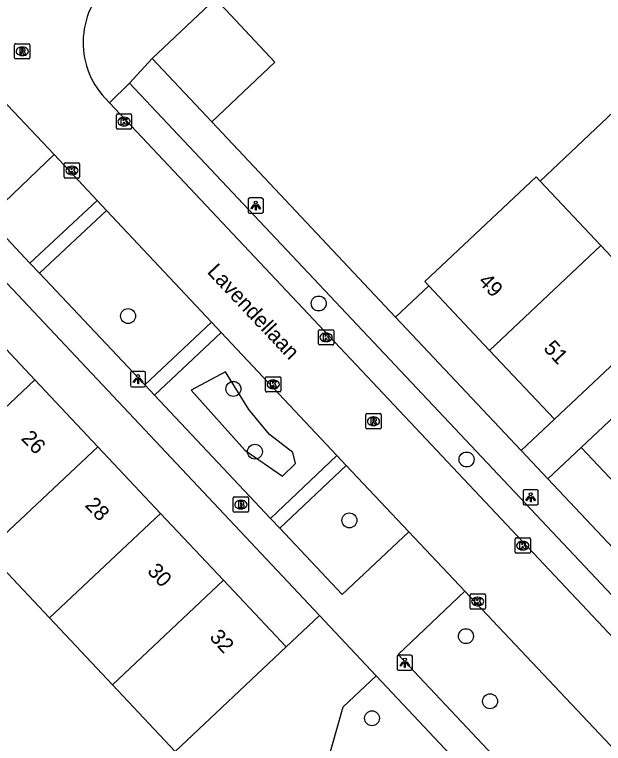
# Model space of a CAD drawing. Extents: x 162542 to 163144, y 380786 to 381511.
# Drawn here: x 163001.13 to 163039.67, y 381239.58 to 381287.29 of the extents above; entities that cross this region are included whole.
import ezdxf

# ---------------------------------------------------------------- set-up
doc = ezdxf.new("R2010")
doc.units = 0
for name, color, linetype in [('IMGEO_Boom', 7, 'Continuous'), ('IMGEO_Brandkraan', 7, 'Continuous'), ('IMGEO_Groenvoorziening', 7, 'Continuous'), ('IMGEO_Kolk', 7, 'Continuous'), ('IMGEO_Lichtpunt', 7, 'Continuous'), ('IMGEO_Muur', 7, 'Continuous'), ('IMGEO_Openbare_ruimte_label', 7, 'Continuous'), ('IMGEO_Pand', 7, 'Continuous'), ('IMGEO_Pand_nummerreeks', 7, 'Continuous'), ('IMGEO_Rijbaan_lokaal_open', 7, 'Continuous'), ('IMGEO_Rioolput', 7, 'Continuous'), ('IMGEO_Voetpad_open', 7, 'Continuous')]:
    doc.layers.add(name, color=color, linetype=linetype)

msp = doc.modelspace()

# ---------------------------------------------------------------- linework, layer by layer
at = {"layer": 'IMGEO_Boom'}
for centre in [(163021.039, 381268.376), (163008.56, 381267.55), (163015.454, 381262.785), (163016.86, 381258.674), (163030.711, 381258.163), (163023.046, 381254.176), (163030.672, 381246.595), (163032.251, 381242.336), (163024.524, 381241.219)]:
    msp.add_circle(centre, 0.489, dxfattribs=at)
at = {"layer": 'IMGEO_Brandkraan'}
for p, q in [((163015.52, 381255.712), (163016.372, 381255.712)), ((163015.445, 381254.786), (163015.445, 381255.638)), ((163015.933, 381255.492), (163015.958, 381255.492)), ((163016.446, 381255.638), (163016.446, 381254.786)), ((163015.956, 381254.932), (163015.931, 381254.932)), ((163016.372, 381254.712), (163015.52, 381254.712))]:
    msp.add_line(p, q, dxfattribs=at)
for points in [[(163015.52, 381255.712), (163016.372, 381255.712)], [(163015.445, 381254.786), (163015.445, 381255.638)], [(163015.793, 381255.412), (163015.793, 381255.012), (163016.006, 381255.012)], [(163016.024, 381255.412), (163015.793, 381255.412)], [(163015.972, 381255.331), (163015.918, 381255.331), (163015.918, 381255.255)], [(163015.918, 381255.255), (163015.971, 381255.255)], [(163016.446, 381255.638), (163016.446, 381254.786)], [(163015.98, 381255.179), (163015.918, 381255.179), (163015.918, 381255.098)], [(163015.918, 381255.098), (163015.98, 381255.098)], [(163016.372, 381254.712), (163015.52, 381254.712)]]:
    msp.add_lwpolyline(points, dxfattribs=at)
for centre, radius, start, end in [((163015.522, 381255.636), 0.0765, 91.552, 178.448), ((163015.522, 381255.636), 0.0765, 91.552, 178.448), ((163016.37, 381255.636), 0.0765, 1.552, 88.448), ((163016.37, 381255.636), 0.0765, 1.552, 88.448), ((163015.973, 381255.293), 0.0379, 267.8285, 90.9355), ((163016.028, 381255.267), 0.145, 59.4692, 91.5367), ((163016.053, 381255.314), 0.0922, 285.5137, 58.1501), ((163016.058, 381255.122), 0.105, 301.3115, 78.989), ((163015.522, 381254.788), 0.0765, 181.552, 268.448), ((163015.522, 381254.788), 0.0765, 181.552, 268.448), ((163015.981, 381255.138), 0.0404, 269.8759, 90.5077), ((163016.012, 381255.263), 0.251, 268.6676, 293.5347), ((163016.37, 381254.788), 0.0765, 271.552, 358.448), ((163016.37, 381254.788), 0.0765, 271.552, 358.448)]:
    msp.add_arc(centre, radius, start, end, dxfattribs=at)
for centre, major_axis, ratio, start_param, end_param in [((163015.932, 381255.212), (-0.387, 0.002), 0.722429, 4.712389, 7.853982), ((163015.957, 381255.212), (-0.39, 0.002), 0.717154, 1.570796, 4.712389)]:
    msp.add_ellipse(centre, major_axis=major_axis, ratio=ratio, start_param=start_param, end_param=end_param, dxfattribs=at)
at = {"layer": 'IMGEO_Groenvoorziening'}
for points in [[(163003.731, 381278.123), (162999.363, 381273.968)], [(163018.675, 381257.08), (163019.509, 381257.891), (163019.335, 381258.619), (163017.82, 381259.791), (163016.459, 381261.443), (163014.931, 381263.892), (163012.699, 381262.709), (163016.197, 381258.764), (163018.675, 381257.08)]]:
    msp.add_lwpolyline(points, dxfattribs=at)
at = {"layer": 'IMGEO_Kolk'}
for p, q in [((163007.793, 381279.857), (163007.793, 381280.709)), ((163007.868, 381280.783), (163008.72, 381280.783)), ((163008.281, 381280.563), (163008.306, 381280.563)), ((163008.794, 381280.709), (163008.794, 381279.857)), ((163008.72, 381279.783), (163007.868, 381279.783)), ((163008.304, 381280.003), (163008.279, 381280.003)), ((163004.387, 381276.657), (163004.387, 381277.509)), ((163004.462, 381277.583), (163005.314, 381277.583)), ((163004.875, 381277.363), (163004.9, 381277.363)), ((163005.388, 381277.509), (163005.388, 381276.657)), ((163004.898, 381276.803), (163004.873, 381276.803)), ((163005.314, 381276.583), (163004.462, 381276.583)), ((163021.095, 381266.658), (163021.947, 381266.658)), ((163021.02, 381265.732), (163021.02, 381266.584)), ((163021.508, 381266.438), (163021.533, 381266.438)), ((163022.021, 381266.584), (163022.021, 381265.732)), ((163021.531, 381265.878), (163021.506, 381265.878)), ((163021.947, 381265.658), (163021.095, 381265.658)), ((163017.56, 381262.655), (163017.56, 381263.507)), ((163017.635, 381263.581), (163018.487, 381263.581)), ((163018.048, 381263.361), (163018.073, 381263.361)), ((163018.561, 381263.507), (163018.561, 381262.655)), ((163018.487, 381262.581), (163017.635, 381262.581)), ((163018.071, 381262.801), (163018.046, 381262.801)), ((163033.888, 381252.098), (163033.888, 381252.95)), ((163033.963, 381253.024), (163034.815, 381253.024)), ((163034.889, 381252.95), (163034.889, 381252.098)), ((163034.376, 381252.804), (163034.401, 381252.804)), ((163034.815, 381252.024), (163033.963, 381252.024)), ((163034.399, 381252.244), (163034.374, 381252.244)), ((163030.94, 381248.439), (163030.94, 381249.291)), ((163031.015, 381249.365), (163031.867, 381249.365)), ((163031.428, 381249.145), (163031.453, 381249.145)), ((163031.941, 381249.291), (163031.941, 381248.439)), ((163031.451, 381248.585), (163031.426, 381248.585)), ((163031.867, 381248.365), (163031.015, 381248.365))]:
    msp.add_line(p, q, dxfattribs=at)
for points in [[(163007.793, 381279.857), (163007.793, 381280.709)], [(163007.868, 381280.783), (163008.72, 381280.783)], [(163008.794, 381280.709), (163008.794, 381279.857)], [(163008.114, 381280.483), (163008.237, 381280.483), (163008.237, 381280.332), (163008.367, 381280.483), (163008.531, 381280.483), (163008.385, 381280.332), (163008.538, 381280.083), (163008.386, 381280.083), (163008.301, 381280.247), (163008.237, 381280.18), (163008.237, 381280.083), (163008.114, 381280.083), (163008.114, 381280.483)], [(163008.72, 381279.783), (163007.868, 381279.783)], [(163004.387, 381276.657), (163004.387, 381277.509)], [(163004.462, 381277.583), (163005.314, 381277.583)], [(163004.708, 381277.283), (163004.831, 381277.283), (163004.831, 381277.132), (163004.961, 381277.283), (163005.125, 381277.283), (163004.979, 381277.132), (163005.132, 381276.883), (163004.98, 381276.883), (163004.895, 381277.047), (163004.831, 381276.98), (163004.831, 381276.883), (163004.708, 381276.883), (163004.708, 381277.283)], [(163005.388, 381277.509), (163005.388, 381276.657)], [(163005.314, 381276.583), (163004.462, 381276.583)], [(163021.095, 381266.658), (163021.947, 381266.658)], [(163021.02, 381265.732), (163021.02, 381266.584)], [(163021.341, 381266.358), (163021.464, 381266.358), (163021.464, 381266.207), (163021.594, 381266.358), (163021.758, 381266.358), (163021.612, 381266.207), (163021.765, 381265.958), (163021.613, 381265.958), (163021.528, 381266.122), (163021.464, 381266.055), (163021.464, 381265.958), (163021.341, 381265.958), (163021.341, 381266.358)], [(163022.021, 381266.584), (163022.021, 381265.732)], [(163021.947, 381265.658), (163021.095, 381265.658)], [(163017.56, 381262.655), (163017.56, 381263.507)], [(163017.635, 381263.581), (163018.487, 381263.581)], [(163018.561, 381263.507), (163018.561, 381262.655)], [(163017.881, 381263.281), (163018.004, 381263.281), (163018.004, 381263.13), (163018.134, 381263.281), (163018.298, 381263.281), (163018.152, 381263.13), (163018.305, 381262.881), (163018.153, 381262.881), (163018.068, 381263.045), (163018.004, 381262.978), (163018.004, 381262.881), (163017.881, 381262.881), (163017.881, 381263.281)], [(163018.487, 381262.581), (163017.635, 381262.581)], [(163033.888, 381252.098), (163033.888, 381252.95)], [(163033.963, 381253.024), (163034.815, 381253.024)], [(163034.889, 381252.95), (163034.889, 381252.098)], [(163034.209, 381252.724), (163034.332, 381252.724), (163034.332, 381252.573), (163034.462, 381252.724), (163034.626, 381252.724), (163034.48, 381252.573), (163034.633, 381252.324), (163034.481, 381252.324), (163034.396, 381252.488), (163034.332, 381252.421), (163034.332, 381252.324), (163034.209, 381252.324), (163034.209, 381252.724)], [(163034.815, 381252.024), (163033.963, 381252.024)], [(163030.94, 381248.439), (163030.94, 381249.291)], [(163031.015, 381249.365), (163031.867, 381249.365)], [(163031.261, 381249.065), (163031.384, 381249.065), (163031.384, 381248.914), (163031.514, 381249.065), (163031.678, 381249.065), (163031.532, 381248.914), (163031.685, 381248.665), (163031.533, 381248.665), (163031.448, 381248.829), (163031.384, 381248.762), (163031.384, 381248.665), (163031.261, 381248.665), (163031.261, 381249.065)], [(163031.941, 381249.291), (163031.941, 381248.439)], [(163031.867, 381248.365), (163031.015, 381248.365)]]:
    msp.add_lwpolyline(points, dxfattribs=at)
for centre, start, end in [((163007.87, 381280.707), 91.552, 178.448), ((163007.87, 381280.707), 91.552, 178.448), ((163008.718, 381280.707), 1.552, 88.448), ((163008.718, 381280.707), 1.552, 88.448), ((163007.87, 381279.859), 181.552, 268.448), ((163007.87, 381279.859), 181.552, 268.448), ((163008.718, 381279.859), 271.552, 358.448), ((163008.718, 381279.859), 271.552, 358.448), ((163004.464, 381277.507), 91.552, 178.448), ((163004.464, 381277.507), 91.552, 178.448), ((163005.312, 381277.507), 1.552, 88.448), ((163005.312, 381277.507), 1.552, 88.448), ((163004.464, 381276.659), 181.552, 268.448), ((163004.464, 381276.659), 181.552, 268.448), ((163005.312, 381276.659), 271.552, 358.448), ((163005.312, 381276.659), 271.552, 358.448), ((163021.097, 381266.582), 91.552, 178.448), ((163021.097, 381266.582), 91.552, 178.448), ((163021.945, 381266.582), 1.552, 88.448), ((163021.945, 381266.582), 1.552, 88.448), ((163021.097, 381265.734), 181.552, 268.448), ((163021.097, 381265.734), 181.552, 268.448), ((163021.945, 381265.734), 271.552, 358.448), ((163021.945, 381265.734), 271.552, 358.448), ((163017.637, 381263.505), 91.552, 178.448), ((163017.637, 381263.505), 91.552, 178.448), ((163018.485, 381263.505), 1.552, 88.448), ((163018.485, 381263.505), 1.552, 88.448), ((163017.637, 381262.657), 181.552, 268.448), ((163017.637, 381262.657), 181.552, 268.448), ((163018.485, 381262.657), 271.552, 358.448), ((163018.485, 381262.657), 271.552, 358.448), ((163033.965, 381252.948), 91.552, 178.448), ((163033.965, 381252.948), 91.552, 178.448), ((163034.813, 381252.948), 1.552, 88.448), ((163034.813, 381252.948), 1.552, 88.448), ((163033.965, 381252.1), 181.552, 268.448), ((163033.965, 381252.1), 181.552, 268.448), ((163034.813, 381252.1), 271.552, 358.448), ((163034.813, 381252.1), 271.552, 358.448), ((163031.017, 381249.289), 91.552, 178.448), ((163031.017, 381249.289), 91.552, 178.448), ((163031.865, 381249.289), 1.552, 88.448), ((163031.865, 381249.289), 1.552, 88.448), ((163031.017, 381248.441), 181.552, 268.448), ((163031.017, 381248.441), 181.552, 268.448), ((163031.865, 381248.441), 271.552, 358.448), ((163031.865, 381248.441), 271.552, 358.448)]:
    msp.add_arc(centre, 0.0765, start, end, dxfattribs=at)
for centre, major_axis, ratio, start_param, end_param in [((163008.28, 381280.283), (-0.387, 0.002), 0.722429, 4.712389, 7.853982), ((163008.305, 381280.283), (-0.39, 0.002), 0.717154, 1.570796, 4.712389), ((163004.874, 381277.083), (-0.387, 0.002), 0.722429, 4.712389, 7.853982), ((163004.899, 381277.083), (-0.39, 0.002), 0.717154, 1.570796, 4.712389), ((163021.507, 381266.158), (-0.387, 0.002), 0.722429, 4.712389, 7.853982), ((163021.532, 381266.158), (-0.39, 0.002), 0.717154, 1.570796, 4.712389), ((163018.047, 381263.081), (-0.387, 0.002), 0.722429, 4.712389, 7.853982), ((163018.072, 381263.081), (-0.39, 0.002), 0.717154, 1.570796, 4.712389), ((163034.375, 381252.524), (-0.387, 0.002), 0.722429, 4.712389, 7.853982), ((163034.4, 381252.524), (-0.39, 0.002), 0.717154, 1.570796, 4.712389), ((163031.427, 381248.865), (-0.387, 0.002), 0.722429, 4.712389, 7.853982), ((163031.452, 381248.865), (-0.39, 0.002), 0.717154, 1.570796, 4.712389)]:
    msp.add_ellipse(centre, major_axis=major_axis, ratio=ratio, start_param=start_param, end_param=end_param, dxfattribs=at)
at = {"layer": 'IMGEO_Lichtpunt'}
for p, q in [((163017.32, 381275.281), (163016.512, 381275.281)), ((163017.32, 381275.281), (163016.512, 381275.281)), ((163016.418, 381275.186), (163016.418, 381274.379)), ((163016.418, 381275.186), (163016.418, 381274.379)), ((163017.414, 381274.379), (163017.414, 381275.186)), ((163017.414, 381274.379), (163017.414, 381275.186)), ((163016.512, 381274.285), (163017.32, 381274.285)), ((163016.512, 381274.285), (163017.32, 381274.285)), ((163008.714, 381263.825), (163008.714, 381263.018)), ((163008.714, 381263.825), (163008.714, 381263.018)), ((163009.616, 381263.92), (163008.808, 381263.92)), ((163009.616, 381263.92), (163008.808, 381263.92)), ((163009.71, 381263.018), (163009.71, 381263.825)), ((163009.71, 381263.018), (163009.71, 381263.825)), ((163008.808, 381262.924), (163009.616, 381262.924)), ((163008.808, 381262.924), (163009.616, 381262.924)), ((163035.315, 381256.184), (163034.507, 381256.184)), ((163035.315, 381256.184), (163034.507, 381256.184)), ((163034.413, 381256.089), (163034.413, 381255.282)), ((163034.413, 381256.089), (163034.413, 381255.282)), ((163035.409, 381255.282), (163035.409, 381256.089)), ((163035.409, 381255.282), (163035.409, 381256.089)), ((163034.507, 381255.188), (163035.315, 381255.188)), ((163034.507, 381255.188), (163035.315, 381255.188)), ((163026.172, 381245.262), (163026.172, 381244.455)), ((163026.172, 381245.262), (163026.172, 381244.455)), ((163027.074, 381245.357), (163026.266, 381245.357)), ((163027.074, 381245.357), (163026.266, 381245.357)), ((163027.168, 381244.455), (163027.168, 381245.262)), ((163027.168, 381244.455), (163027.168, 381245.262)), ((163026.266, 381244.361), (163027.074, 381244.361)), ((163026.266, 381244.361), (163027.074, 381244.361))]:
    msp.add_line(p, q, dxfattribs=at)
for points in [[(163016.792, 381274.85), (163016.831, 381274.822), (163016.643, 381274.56), (163016.605, 381274.587), (163016.792, 381274.85)], [(163016.894, 381274.802), (163016.941, 381274.802), (163016.941, 381274.48), (163016.894, 381274.48), (163016.894, 381274.802)], [(163017.004, 381274.822), (163017.042, 381274.849), (163017.229, 381274.587), (163017.19, 381274.559), (163017.004, 381274.822)], [(163009.088, 381263.489), (163009.127, 381263.461), (163008.939, 381263.199), (163008.901, 381263.226), (163009.088, 381263.489)], [(163009.19, 381263.441), (163009.237, 381263.441), (163009.237, 381263.119), (163009.19, 381263.119), (163009.19, 381263.441)], [(163009.3, 381263.461), (163009.338, 381263.488), (163009.525, 381263.226), (163009.486, 381263.198), (163009.3, 381263.461)], [(163034.787, 381255.753), (163034.826, 381255.725), (163034.638, 381255.463), (163034.6, 381255.49), (163034.787, 381255.753)], [(163034.889, 381255.705), (163034.936, 381255.705), (163034.936, 381255.383), (163034.889, 381255.383), (163034.889, 381255.705)], [(163034.999, 381255.725), (163035.037, 381255.752), (163035.224, 381255.49), (163035.185, 381255.462), (163034.999, 381255.725)], [(163026.546, 381244.926), (163026.585, 381244.898), (163026.397, 381244.636), (163026.359, 381244.663), (163026.546, 381244.926)], [(163026.648, 381244.878), (163026.695, 381244.878), (163026.695, 381244.556), (163026.648, 381244.556), (163026.648, 381244.878)], [(163026.758, 381244.898), (163026.796, 381244.925), (163026.983, 381244.663), (163026.944, 381244.635), (163026.758, 381244.898)]]:
    msp.add_lwpolyline(points, dxfattribs=at)
for centre in [(163016.917, 381274.984), (163009.213, 381263.623), (163034.912, 381255.887), (163026.671, 381245.06)]:
    msp.add_circle(centre, 0.0994, dxfattribs=at)
for centre, start, end in [((163016.512, 381275.186), 90, 180), ((163016.512, 381275.186), 90, 180), ((163017.32, 381275.186), 0, 90), ((163017.32, 381275.186), 0, 90), ((163016.512, 381274.379), 180, 270), ((163016.512, 381274.379), 180, 270), ((163017.32, 381274.379), 270, 0), ((163017.32, 381274.379), 270, 360), ((163008.808, 381263.825), 90, 180), ((163008.808, 381263.825), 90, 180), ((163009.616, 381263.825), 0, 90), ((163009.616, 381263.825), 0, 90), ((163008.808, 381263.018), 180, 270), ((163008.808, 381263.018), 180, 270), ((163009.616, 381263.018), 270, 0), ((163009.616, 381263.018), 270, 360), ((163034.507, 381256.089), 90, 180), ((163034.507, 381256.089), 90, 180), ((163035.315, 381256.089), 0, 90), ((163035.315, 381256.089), 0, 90), ((163034.507, 381255.282), 180, 270), ((163034.507, 381255.282), 180, 270), ((163035.315, 381255.282), 270, 0), ((163035.315, 381255.282), 270, 360), ((163026.266, 381245.262), 90, 180), ((163026.266, 381245.262), 90, 180), ((163027.074, 381245.262), 0, 90), ((163027.074, 381245.262), 0, 90), ((163026.266, 381244.455), 180, 270), ((163026.266, 381244.455), 180, 270), ((163027.074, 381244.455), 270, 0), ((163027.074, 381244.455), 270, 360)]:
    msp.add_arc(centre, 0.0946, start, end, dxfattribs=at)
at = {"layer": 'IMGEO_Muur'}
msp.add_lwpolyline([(163014.038, 381280.269), (163010.134, 381284.416), (163014.284, 381288.331)], dxfattribs=at)
at = {"layer": 'IMGEO_Pand'}
for points in [[(163014.284, 381288.331), (163018.168, 381284.171), (163014.038, 381280.269)], [(163035.531, 381276.386), (163040.358, 381280.935), (163040.391, 381280.966)], [(163014.038, 381280.269), (163026.062, 381267.476)], [(163028.248, 381269.53), (163027.972, 381269.823), (163035.257, 381276.677), (163035.531, 381276.386)], [(163039.506, 381272.162), (163035.531, 381276.386)], [(163032.222, 381265.308), (163039.506, 381272.162)], [(163043.755, 381267.647), (163039.506, 381272.162)], [(163028.248, 381269.53), (163026.062, 381267.476)], [(163032.222, 381265.308), (163028.248, 381269.53)], [(163002.464, 381263.37), (162998.352, 381267.739), (162998.041, 381268.07), (162995.861, 381266.012)], [(163043.755, 381267.647), (163036.472, 381260.794)], [(163038.215, 381258.954), (163045.497, 381265.807), (163047.819, 381267.992)], [(163036.472, 381260.794), (163032.222, 381265.308)], [(162995.191, 381256.525), (163002.464, 381263.37)], [(163006.576, 381259), (163002.464, 381263.37)], [(162999.304, 381252.156), (163006.576, 381259)], [(163010.688, 381254.631), (163006.576, 381259)], [(163038.215, 381258.954), (163042.326, 381254.584)], [(163010.688, 381254.631), (163003.417, 381247.788)], [(163014.8, 381250.261), (163010.688, 381254.631)], [(163003.417, 381247.788), (162999.304, 381252.156)], [(163014.8, 381250.261), (163007.531, 381243.42)], [(163018.913, 381245.891), (163014.8, 381250.261)], [(163003.417, 381247.788), (163007.531, 381243.42)], [(163011.643, 381239.049), (163018.913, 381245.891)], [(163007.531, 381243.42), (163011.643, 381239.049)]]:
    msp.add_lwpolyline(points, dxfattribs=at)
at = {"layer": 'IMGEO_Rijbaan_lokaal_open'}
for points in [[(162998.37, 381283.768), (163003.731, 381278.123)], [(163007.337, 381281.516), (163007.04, 381281.828)], [(163046.32, 381240.101), (163007.337, 381281.516)], [(163003.731, 381278.123), (163006.531, 381275.112)], [(163006.531, 381275.112), (163007.138, 381274.467)], [(163007.138, 381274.467), (163014.022, 381267.149)], [(163014.022, 381267.149), (163014.645, 381266.486)], [(163014.645, 381266.486), (163022.226, 381258.429)], [(163022.226, 381258.429), (163022.839, 381257.778)], [(163022.839, 381257.778), (163026.928, 381253.43)], [(163026.928, 381253.43), (163030.593, 381249.54)], [(163030.593, 381249.54), (163042.332, 381237.099)]]:
    msp.add_lwpolyline(points, dxfattribs=at)
msp.add_arc((163010.964, 381285.459), 5.346, 129.7525, 222.7825, dxfattribs=at)
at = {"layer": 'IMGEO_Rioolput'}
for p, q in [((163001.134, 381284.458), (163001.134, 381285.31)), ((163001.209, 381285.384), (163002.061, 381285.384)), ((163002.135, 381285.31), (163002.135, 381284.458)), ((163001.622, 381285.164), (163001.647, 381285.164)), ((163002.061, 381284.384), (163001.209, 381284.384)), ((163001.645, 381284.604), (163001.62, 381284.604)), ((163024.12, 381260.24), (163024.12, 381261.092)), ((163024.195, 381261.166), (163025.047, 381261.166)), ((163024.608, 381260.946), (163024.633, 381260.946)), ((163025.121, 381261.092), (163025.121, 381260.24)), ((163025.047, 381260.166), (163024.195, 381260.166)), ((163024.631, 381260.386), (163024.606, 381260.386))]:
    msp.add_line(p, q, dxfattribs=at)
for points in [[(163001.134, 381284.458), (163001.134, 381285.31)], [(163001.209, 381285.384), (163002.061, 381285.384)], [(163002.135, 381285.31), (163002.135, 381284.458)], [(163001.723, 381285.082), (163001.471, 381285.084), (163001.471, 381284.684)], [(163001.471, 381284.684), (163001.595, 381284.684), (163001.595, 381284.846), (163001.606, 381284.846)], [(163001.649, 381285.003), (163001.595, 381285.003), (163001.595, 381284.922)], [(163001.595, 381284.922), (163001.647, 381284.922)], [(163001.653, 381284.817), (163001.724, 381284.684), (163001.864, 381284.684), (163001.799, 381284.81)], [(163002.061, 381284.384), (163001.209, 381284.384)], [(163024.12, 381260.24), (163024.12, 381261.092)], [(163024.195, 381261.166), (163025.047, 381261.166)], [(163025.121, 381261.092), (163025.121, 381260.24)], [(163024.709, 381260.864), (163024.457, 381260.866), (163024.457, 381260.466)], [(163024.457, 381260.466), (163024.581, 381260.466), (163024.581, 381260.628), (163024.592, 381260.628)], [(163024.635, 381260.785), (163024.581, 381260.785), (163024.581, 381260.704)], [(163024.581, 381260.704), (163024.633, 381260.704)], [(163024.639, 381260.599), (163024.71, 381260.466), (163024.85, 381260.466), (163024.785, 381260.592)], [(163025.047, 381260.166), (163024.195, 381260.166)]]:
    msp.add_lwpolyline(points, dxfattribs=at)
for centre, radius, start, end in [((163001.211, 381285.308), 0.0765, 91.552, 178.448), ((163001.211, 381285.308), 0.0765, 91.552, 178.448), ((163002.059, 381285.308), 0.0765, 1.552, 88.448), ((163002.059, 381285.308), 0.0765, 1.552, 88.448), ((163001.605, 381284.793), 0.0533, 26.0293, 88.6989), ((163001.631, 381285.111), 0.19, 274.7715, 282.9687), ((163001.655, 381284.907), 0.0964, 77.0061, 93.1865), ((163001.669, 381284.964), 0.0378, 276.6634, 79.6772), ((163001.722, 381284.972), 0.109, 350.3612, 89.416), ((163001.72, 381284.972), 0.112, 277.5842, 350.9817), ((163001.704, 381284.757), 0.108, 29.5134, 73.7905), ((163001.211, 381284.46), 0.0765, 181.552, 268.448), ((163001.211, 381284.46), 0.0765, 181.552, 268.448), ((163002.059, 381284.46), 0.0765, 271.552, 358.448), ((163002.059, 381284.46), 0.0765, 271.552, 358.448), ((163024.197, 381261.09), 0.0765, 91.552, 178.448), ((163024.197, 381261.09), 0.0765, 91.552, 178.448), ((163025.045, 381261.09), 0.0765, 1.552, 88.448), ((163025.045, 381261.09), 0.0765, 1.552, 88.448), ((163024.591, 381260.575), 0.0533, 26.0293, 88.6989), ((163024.617, 381260.893), 0.19, 274.7715, 282.9687), ((163024.641, 381260.689), 0.0964, 77.0061, 93.1865), ((163024.655, 381260.746), 0.0378, 276.6634, 79.6772), ((163024.708, 381260.754), 0.109, 350.3612, 89.416), ((163024.706, 381260.754), 0.112, 277.5842, 350.9817), ((163024.69, 381260.539), 0.108, 29.5134, 73.7905), ((163024.197, 381260.242), 0.0765, 181.552, 268.448), ((163024.197, 381260.242), 0.0765, 181.552, 268.448), ((163025.045, 381260.242), 0.0765, 271.552, 358.448), ((163025.045, 381260.242), 0.0765, 271.552, 358.448)]:
    msp.add_arc(centre, radius, start, end, dxfattribs=at)
for centre, major_axis, ratio, start_param, end_param in [((163001.621, 381284.884), (-0.387, 0.002), 0.722429, 4.712389, 7.853982), ((163001.646, 381284.884), (-0.39, 0.002), 0.717154, 1.570796, 4.712389), ((163024.607, 381260.666), (-0.387, 0.002), 0.722429, 4.712389, 7.853982), ((163024.632, 381260.666), (-0.39, 0.002), 0.717154, 1.570796, 4.712389)]:
    msp.add_ellipse(centre, major_axis=major_axis, ratio=ratio, start_param=start_param, end_param=end_param, dxfattribs=at)
at = {"layer": 'IMGEO_Voetpad_open'}
for points in [[(163010.134, 381284.416), (163014.284, 381288.331)], [(163008.664, 381282.808), (163010.134, 381284.416)], [(163010.134, 381284.416), (163014.038, 381280.269)], [(163007.337, 381281.516), (163008.664, 381282.808)], [(163046.32, 381240.101), (163047.669, 381241.356), (163008.664, 381282.808)], [(163002.139, 381271.02), (163006.531, 381275.112)], [(163002.769, 381270.352), (163007.138, 381274.467)], [(162996.415, 381274.157), (163000.29, 381270.058), (163021.09, 381247.941)], [(163002.139, 381271.02), (162999.363, 381273.968)], [(163002.769, 381270.352), (163002.139, 381271.02)], [(163009.655, 381263.042), (163002.769, 381270.352)], [(163014.022, 381267.149), (163009.655, 381263.042)], [(163026.062, 381267.476), (163034.294, 381258.741)], [(163014.645, 381266.486), (163010.28, 381262.378)], [(163010.28, 381262.378), (163009.655, 381263.042)], [(163017.882, 381254.307), (163010.28, 381262.378)], [(163036.472, 381260.794), (163034.294, 381258.741)], [(163034.294, 381258.741), (163036.032, 381256.897)], [(163036.032, 381256.897), (163038.215, 381258.954)], [(163022.226, 381258.429), (163017.882, 381254.307)], [(163018.482, 381253.67), (163022.839, 381257.778)], [(163036.032, 381256.897), (163055.347, 381236.403)], [(163018.482, 381253.67), (163017.882, 381254.307)], [(163026.928, 381253.43), (163022.573, 381249.328), (163018.482, 381253.67)], [(163037.981, 381232.912), (163026.245, 381245.407), (163030.593, 381249.54)], [(163021.09, 381247.941), (163018.913, 381245.891)], [(163021.09, 381247.941), (163024.786, 381244.003)], [(163020.904, 381235.873), (163022.632, 381241.965), (163024.786, 381244.003)], [(163024.786, 381244.003), (163031.405, 381236.983), (163030.25, 381233.217)]]:
    msp.add_lwpolyline(points, dxfattribs=at)

# ---------------------------------------------------------------- texts
at = {"layer": 'IMGEO_Openbare_ruimte_label'}
msp.add_text('Lavendellaan', height=1, rotation=313.2569, dxfattribs=at).set_placement((163013.683, 381270.413))
at = {"layer": 'IMGEO_Pand_nummerreeks'}
for s, rotation, p in [('49', 314.1095, (163031.427, 381269.773)), ('51', 313.0999, (163035.695, 381265.396)), ('26', 313.7811, (163001.507, 381259.502)), ('28', 313.5312, (163005.686, 381255.129)), ('30', 313.0251, (163009.765, 381250.809)), ('32', 312.553, (163013.838, 381246.493))]:
    msp.add_text(s, height=1, rotation=rotation, dxfattribs=at).set_placement(p)

doc.saveas('drawing.dxf')
